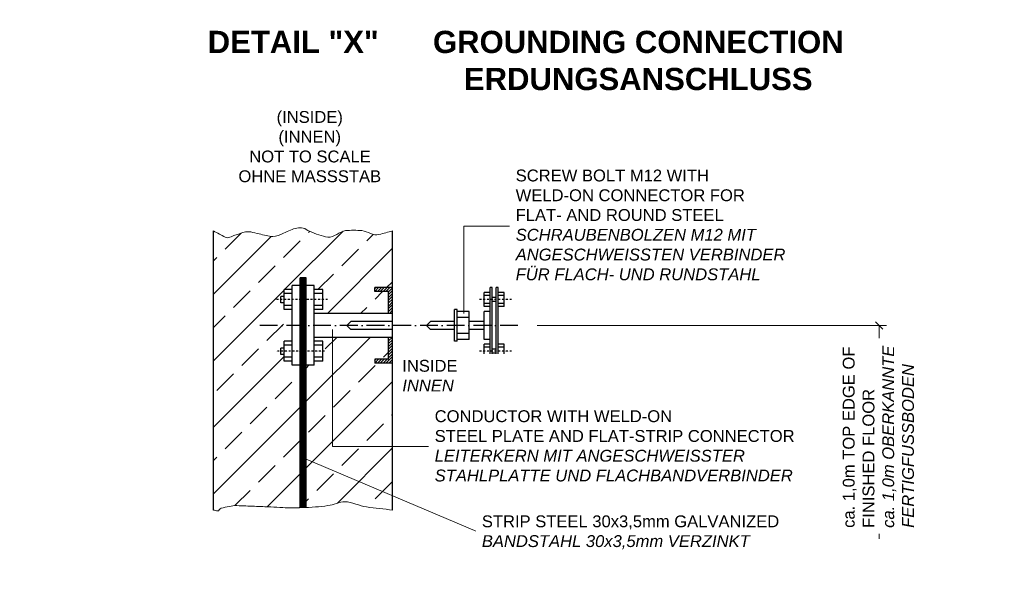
# Model space of a CAD drawing. Header units: millimetres. Extents: x 2605 to 1198744, y 17680 to 73723.
# Tile 612 of 656: x 63358 to 69999, y 46691 to 50487. Entities that reach past the tile are written whole.
import ezdxf

# ---------------------------------------------------------------- set-up
doc = ezdxf.new("R2010")
doc.units = ezdxf.units.MM
doc.linetypes.add('ACAD_ISO10W100', pattern=[18, 12, -3, 0, -3])
doc.linetypes.add('DASHDOT', pattern=[25.4, 12.7, -6.35, 0, -6.35])
doc.layers.add('Bemaßung', color=7, linetype='Continuous', lineweight=9)
doc.layers.add('Beschriftung', color=7, linetype='Continuous', lineweight=9)
doc.styles.add('LBB3.5M1000', font='isocp.shx', dxfattribs={"height": 3.5})

# ---------------------------------------------------------------- blocks, each defined once
blk = doc.blocks.new('_Oblique')
at = {"color": 0, "linetype": 'ByBlock', "lineweight": -2}
blk.add_line((-0.5, -0.5), (0.5, 0.5), dxfattribs=at)

msp = doc.modelspace()

# ---------------------------------------------------------------- hatches: boundary and pattern name
h = msp.add_hatch()
h.set_pattern_fill('ANSI33', color=256, scale=50, style=0)
h.set_pattern_definition([(45, (-4684.57, -59.6), (-224.5064, 224.5064), []), (45, (-4460.06, -59.6), (-224.5064, 224.5064), [158.75, -79.375])])
edge = h.paths.add_edge_path()
edge.add_spline(control_points=[(65872.84038, 49062.40072), (65842.20966, 49054.07847), (65811.57894, 49045.75621), (65780.94822, 49037.43396)], knot_values=[0, 0, 0, 0, 0.0754968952, 0.0754968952, 0.0754968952, 0.0754968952], degree=3, periodic=0)
edge.add_spline(control_points=[(65780.94822, 49037.43396), (65743.05761, 49027.13922), (65704.56412, 49060.25645), (65666.17509, 49063.93392)], knot_values=[0.0754968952, 0.0754968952, 0.0754968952, 0.0754968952, 0.1688875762, 0.1688875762, 0.1688875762, 0.1688875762], degree=3, periodic=0)
edge.add_spline(control_points=[(65666.17509, 49063.93392), (65630.20881, 49067.3793), (65591.13097, 49067.20691), (65555.81637, 49063.93392)], knot_values=[0.1688875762, 0.1688875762, 0.1688875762, 0.1688875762, 0.2563842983, 0.2563842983, 0.2563842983, 0.2563842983], degree=3, periodic=0)
edge.add_spline(control_points=[(65555.81637, 49063.93392), (65515.14222, 49060.1642), (65476.67273, 49014.79994), (65436.62908, 49019.76741)], knot_values=[0.2563842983, 0.2563842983, 0.2563842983, 0.2563842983, 0.3571600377, 0.3571600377, 0.3571600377, 0.3571600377], degree=3, periodic=0)
edge.add_spline(control_points=[(65436.62908, 49019.76741), (65395.72578, 49024.84152), (65353.89685, 49043.08861), (65313.02736, 49059.51708)], knot_values=[0.3571600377, 0.3571600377, 0.3571600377, 0.3571600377, 0.4600992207, 0.4600992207, 0.4600992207, 0.4600992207], degree=3, periodic=0)
edge.add_spline(control_points=[(65313.02736, 49059.51708), (65297.49023, 49065.7626), (65284.2542, 49077.75244), (65268.88393, 49081.60047)], knot_values=[0.4600992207, 0.4600992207, 0.4600992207, 0.4600992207, 0.4992330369, 0.4992330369, 0.4992330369, 0.4992330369], degree=3, periodic=0)
edge.add_spline(control_points=[(65268.88393, 49081.60047), (65242.44232, 49088.22027), (65211.47987, 49078.89453), (65185.01122, 49068.35049)], knot_values=[0.4992330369, 0.4992330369, 0.4992330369, 0.4992330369, 0.566555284, 0.566555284, 0.566555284, 0.566555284], degree=3, periodic=0)
edge.add_spline(control_points=[(65185.01122, 49068.35049), (65168.38319, 49061.72656), (65153.21659, 49052.91537), (65136.45336, 49046.2671)], knot_values=[0.566555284, 0.566555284, 0.566555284, 0.566555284, 0.6088481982, 0.6088481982, 0.6088481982, 0.6088481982], degree=3, periodic=0)
edge.add_spline(control_points=[(65136.45336, 49046.2671), (65113.19848, 49037.04425), (65089.9499, 49022.51647), (65065.82393, 49024.18398)], knot_values=[0.6088481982, 0.6088481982, 0.6088481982, 0.6088481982, 0.6675192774, 0.6675192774, 0.6675192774, 0.6675192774], degree=3, periodic=0)
edge.add_spline(control_points=[(65065.82393, 49024.18398), (65035.05741, 49026.31046), (65003.89269, 49035.14983), (64973.12264, 49041.85053)], knot_values=[0.6675192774, 0.6675192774, 0.6675192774, 0.6675192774, 0.7423392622, 0.7423392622, 0.7423392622, 0.7423392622], degree=3, periodic=0)
edge.add_spline(control_points=[(64973.12264, 49041.85053), (64953.91893, 49046.03246), (64934.93964, 49051.18), (64915.73594, 49055.10051)], knot_values=[0.7423392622, 0.7423392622, 0.7423392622, 0.7423392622, 0.7890347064, 0.7890347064, 0.7890347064, 0.7890347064], degree=3, periodic=0)
edge.add_spline(control_points=[(64915.73594, 49055.10051), (64904.22131, 49057.45127), (64891.92724, 49057.516), (64880.42135, 49055.10051)], knot_values=[0.7890347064, 0.7890347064, 0.7890347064, 0.7890347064, 0.8170334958, 0.8170334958, 0.8170334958, 0.8170334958], degree=3, periodic=0)
edge.add_spline(control_points=[(64880.42135, 49055.10051), (64856.31083, 49050.03886), (64833.5338, 49039.60474), (64809.79165, 49033.01739)], knot_values=[0.8170334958, 0.8170334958, 0.8170334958, 0.8170334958, 0.875704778, 0.875704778, 0.875704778, 0.875704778], degree=3, periodic=0)
edge.add_spline(control_points=[(64809.79165, 49033.01739), (64788.1265, 49027.00631), (64763.35135, 49009.01445), (64743.57663, 49019.76741)], knot_values=[0.875704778, 0.875704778, 0.875704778, 0.875704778, 0.9292433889, 0.9292433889, 0.9292433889, 0.9292433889], degree=3, periodic=0)
edge.add_spline(control_points=[(64743.57663, 49019.76741), (64717.44237, 49033.97851), (64691.30811, 49048.18962), (64665.17385, 49062.40072)], knot_values=[0.9292433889, 0.9292433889, 0.9292433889, 0.9292433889, 1, 1, 1, 1], degree=3, periodic=0)
edge.add_line((64665.17385, 49062.40072), (64665.17385, 47178.79805))
edge.add_spline(control_points=[(64665.17385, 47178.79805), (64673.65068, 47176.97107), (64682.12752, 47175.1441), (64690.60435, 47173.31712)], knot_values=[0.9787536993, 0.9787536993, 0.9787536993, 0.9787536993, 1, 1, 1, 1], degree=3, periodic=0)
edge.add_spline(control_points=[(64690.60435, 47173.31712), (64700.97858, 47171.08121), (64706.75616, 47188.37479), (64717.09036, 47190.98367)], knot_values=[0.9527517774, 0.9527517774, 0.9527517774, 0.9527517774, 0.9787536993, 0.9787536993, 0.9787536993, 0.9787536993], degree=3, periodic=0)
edge.add_spline(control_points=[(64717.09036, 47190.98367), (64751.95405, 47199.78506), (64787.25716, 47209.92174), (64823.03465, 47208.65022)], knot_values=[0.8650310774, 0.8650310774, 0.8650310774, 0.8650310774, 0.9527517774, 0.9527517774, 0.9527517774, 0.9527517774], degree=3, periodic=0)
edge.add_spline(control_points=[(64823.03465, 47208.65022), (64862.76346, 47207.23827), (64902.49731, 47205.81503), (64942.22221, 47204.23365)], knot_values=[0.7676223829, 0.7676223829, 0.7676223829, 0.7676223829, 0.8650310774, 0.8650310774, 0.8650310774, 0.8650310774], degree=3, periodic=0)
edge.add_spline(control_points=[(64942.22221, 47204.23365), (64979.00868, 47202.76924), (65015.79657, 47201.31816), (65052.58092, 47199.81708)], knot_values=[0.6774189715, 0.6774189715, 0.6774189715, 0.6774189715, 0.7676223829, 0.7676223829, 0.7676223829, 0.7676223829], degree=3, periodic=0)
edge.add_spline(control_points=[(65052.58092, 47199.81708), (65079.08524, 47198.7355), (65105.53677, 47196.51083), (65132.03894, 47195.40051)], knot_values=[0.6124245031, 0.6124245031, 0.6124245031, 0.6124245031, 0.6774189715, 0.6774189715, 0.6774189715, 0.6774189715], degree=3, periodic=0)
edge.add_spline(control_points=[(65132.03894, 47195.40051), (65170.94882, 47193.77036), (65209.93543, 47194.28243), (65248.87934, 47195.14492)], knot_values=[0.5170011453, 0.5170011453, 0.5170011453, 0.5170011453, 0.6124245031, 0.6124245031, 0.6124245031, 0.6124245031], degree=3, periodic=0)
edge.add_line((65248.87934, 47195.14492), (65248.87934, 48156.23503))
edge.add_line((65248.87934, 48156.23503), (65195.20527, 48156.23503))
edge.add_line((65195.20527, 48156.23503), (65195.20527, 48183.07206))
edge.add_line((65195.20527, 48183.07206), (65141.5312, 48183.07206))
edge.add_line((65141.5312, 48183.07206), (65141.5312, 48228.69502))
edge.add_line((65141.5312, 48228.69502), (65120.06157, 48228.69502))
edge.add_line((65120.06157, 48228.69502), (65120.06157, 48271.63427))
edge.add_line((65120.06157, 48271.63427), (65141.5312, 48271.63427))
edge.add_line((65141.5312, 48271.63427), (65141.5312, 48317.25723))
edge.add_line((65141.5312, 48317.25723), (65195.20527, 48317.25723))
edge.add_line((65195.20527, 48317.25723), (65195.20527, 48531.9535))
edge.add_line((65195.20527, 48531.9535), (65141.5312, 48531.9535))
edge.add_line((65141.5312, 48531.9535), (65141.5312, 48577.57646))
edge.add_line((65141.5312, 48577.57646), (65120.06157, 48577.57646))
edge.add_line((65120.06157, 48577.57646), (65120.06157, 48620.51572))
edge.add_line((65120.06157, 48620.51572), (65141.5312, 48620.51572))
edge.add_line((65141.5312, 48620.51572), (65141.5312, 48666.13867))
edge.add_line((65141.5312, 48666.13867), (65195.20527, 48666.13867))
edge.add_line((65195.20527, 48666.13867), (65195.20527, 48692.97571))
edge.add_line((65195.20527, 48692.97571), (65248.87934, 48692.97571))
edge.add_line((65248.87934, 48692.97571), (65248.87934, 48746.64977))
edge.add_line((65248.87934, 48746.64977), (65289.13489, 48746.64977))
edge.add_line((65289.13489, 48746.64977), (65289.13489, 48692.97571))
edge.add_line((65289.13489, 48692.97571), (65342.80895, 48692.97571))
edge.add_line((65342.80895, 48692.97571), (65342.80895, 48666.13867))
edge.add_line((65342.80895, 48666.13867), (65401.85043, 48666.13867))
edge.add_line((65401.85043, 48666.13867), (65401.85043, 48531.9535))
edge.add_line((65401.85043, 48531.9535), (65342.80895, 48531.9535))
edge.add_line((65342.80895, 48531.9535), (65342.80895, 48505.11647))
edge.add_line((65342.80895, 48505.11647), (65846.00334, 48505.11647))
edge.add_line((65846.00334, 48505.11647), (65846.00334, 48652.72016))
edge.add_line((65846.00334, 48652.72016), (65752.07372, 48652.72016))
edge.add_line((65752.07372, 48652.72016), (65752.07372, 48679.55719))
edge.add_line((65752.07372, 48679.55719), (65872.84038, 48679.55719))
edge.add_line((65872.84038, 48679.55719), (65872.84038, 49062.40072))
h.paths.add_polyline_path([(65872.84038, 48169.65354), (65752.07372, 48169.65354), (65752.07372, 48196.49058), (65846.00334, 48196.49058), (65846.00334, 48344.09427), (65467.09582, 48344.09427), (65467.09582, 47823.67495), (65872.84038, 47823.67495)], flags=16)
h.paths.add_polyline_path([(65872.84038, 47823.67495), (65467.09582, 47823.67495), (65467.09582, 48344.09427), (65342.80895, 48344.09427), (65342.80895, 48317.25723), (65401.85043, 48317.25723), (65401.85043, 48183.07206), (65342.80895, 48183.07206), (65342.80895, 48156.23503), (65289.13489, 48156.23503), (65289.13489, 47526.03378), (65872.84038, 47386.07119)], flags=17)
edge = h.paths.add_edge_path(flags=17)
edge.add_line((65872.84038, 47386.07119), (65289.13489, 47526.03378))
edge.add_line((65289.13489, 47526.03378), (65289.13489, 47196.35279))
edge.add_spline(control_points=[(65289.13489, 47196.35279), (65310.34873, 47197.22819), (65331.54984, 47198.46238), (65352.75637, 47199.81708)], knot_values=[0.4320761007, 0.4320761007, 0.4320761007, 0.4320761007, 0.4841060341, 0.4841060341, 0.4841060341, 0.4841060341], degree=3, periodic=0)
edge.add_spline(control_points=[(65352.75637, 47199.81708), (65380.83017, 47201.61047), (65409.02922, 47205.33282), (65436.62908, 47208.65022)], knot_values=[0.3631974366, 0.3631974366, 0.3631974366, 0.3631974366, 0.4320761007, 0.4320761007, 0.4320761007, 0.4320761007], degree=3, periodic=0)
edge.add_spline(control_points=[(65436.62908, 47208.65022), (65475.17766, 47213.28362), (65513.19308, 47235.48538), (65551.40195, 47235.15018)], knot_values=[0.2669949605, 0.2669949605, 0.2669949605, 0.2669949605, 0.3631974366, 0.3631974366, 0.3631974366, 0.3631974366], degree=3, periodic=0)
edge.add_spline(control_points=[(65551.40195, 47235.15018), (65600.02483, 47234.72362), (65647.46322, 47205.75002), (65697.07552, 47199.81708)], knot_values=[0.1445720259, 0.1445720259, 0.1445720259, 0.1445720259, 0.2669949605, 0.2669949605, 0.2669949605, 0.2669949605], degree=3, periodic=0)
edge.add_spline(control_points=[(65697.07552, 47199.81708), (65755.6638, 47192.81074), (65814.25209, 47185.80439), (65872.84038, 47178.79805)], knot_values=[0, 0, 0, 0, 0.1445720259, 0.1445720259, 0.1445720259, 0.1445720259], degree=3, periodic=0)
edge.add_line((65872.84038, 47178.79805), (65872.84038, 47386.07119))

# ---------------------------------------------------------------- linework, layer by layer
at = {"color": 7, "linetype": 'Continuous'}
for p, q in [((64665.17385, 47178.79805), (64665.17385, 49062.40072)), ((65872.84038, 47178.79805), (65872.84038, 49062.40072)), ((65248.87934, 47195.14492), (65248.87934, 48746.64977)), ((65289.13489, 48746.64977), (65248.87934, 48746.64977)), ((65252.90489, 47195.23525), (65252.90489, 48746.64977)), ((65256.93045, 47195.32765), (65256.93045, 48746.64977)), ((65262.29785, 47195.45484), (65262.29785, 48746.64977)), ((65267.66526, 47195.59864), (65267.66526, 48746.64977)), ((65273.03267, 47195.76119), (65273.03267, 48746.64977)), ((65278.40007, 47195.94163), (65278.40007, 48746.64977)), ((65283.76748, 47196.13912), (65283.76748, 48746.64977)), ((65289.13489, 47196.35279), (65289.13489, 48746.64977)), ((65195.20527, 48156.23503), (65195.20527, 48692.97571)), ((65248.87934, 48692.97571), (65195.20527, 48692.97571)), ((65342.80895, 48692.97571), (65289.13489, 48692.97571)), ((65342.80895, 48156.23503), (65342.80895, 48692.97571)), ((65120.06157, 48577.57646), (65120.06157, 48620.51572)), ((65141.5312, 48620.51572), (65120.06157, 48620.51572)), ((65195.20527, 48666.13867), (65141.5312, 48666.13867)), ((65141.5312, 48531.9535), (65141.5312, 48666.13867)), ((65195.20527, 48639.30164), (65141.5312, 48639.30164)), ((65401.85043, 48666.13867), (65342.80895, 48666.13867)), ((65401.85043, 48639.30164), (65342.80895, 48639.30164)), ((65401.85043, 48531.9535), (65401.85043, 48666.13867)), ((65752.07372, 48671.69662), (65759.93429, 48679.55719)), ((65752.07372, 48652.72016), (65778.91076, 48679.55719)), ((65752.07372, 48652.72016), (65752.07372, 48679.55719)), ((65872.84038, 48679.55719), (65752.07372, 48679.55719)), ((65846.00334, 48652.72016), (65752.07372, 48652.72016)), ((65771.05073, 48652.72016), (65797.88776, 48679.55719)), ((65790.02719, 48652.72016), (65816.86423, 48679.55719)), ((65809.0042, 48652.72016), (65835.84123, 48679.55719)), ((65827.98066, 48652.72016), (65854.8177, 48679.55719)), ((65846.00334, 48651.76637), (65872.84038, 48678.6034)), ((65846.00334, 48632.78936), (65872.84038, 48659.6264)), ((65846.00334, 48505.11647), (65846.00334, 48652.72016)), ((65846.00334, 48613.8129), (65872.84038, 48640.64993)), ((65846.00334, 48594.83643), (65872.84038, 48621.67346)), ((66531.31196, 48646.0109), (66491.05641, 48646.0109)), ((66491.05641, 48552.08128), (66491.05641, 48646.0109)), ((66531.31196, 48625.88312), (66491.05641, 48625.88312)), ((66544.73048, 48679.55719), (66531.31196, 48679.55719)), ((66531.31196, 48169.65354), (66531.31196, 48679.55719)), ((66544.73048, 48169.65354), (66544.73048, 48679.55719)), ((66584.98603, 48679.55719), (66571.56751, 48679.55719)), ((66571.56751, 48169.65354), (66571.56751, 48679.55719)), ((66584.98603, 48169.65354), (66584.98603, 48679.55719)), ((66625.24158, 48646.0109), (66584.98603, 48646.0109)), ((66625.24158, 48625.88312), (66584.98603, 48625.88312)), ((66625.24158, 48552.08128), (66625.24158, 48646.0109)), ((65141.5312, 48577.57646), (65120.06157, 48577.57646)), ((65195.20527, 48558.79054), (65141.5312, 48558.79054)), ((65401.85043, 48558.79054), (65342.80895, 48558.79054)), ((65846.00334, 48575.85943), (65872.84038, 48602.69646)), ((65846.00334, 48537.90649), (65872.84038, 48564.74353)), ((65846.95713, 48557.83675), (65872.84038, 48583.71999)), ((66531.31196, 48572.20905), (66491.05641, 48572.20905)), ((66531.31196, 48552.08128), (66491.05641, 48552.08128)), ((66571.56751, 48612.46461), (66544.73048, 48612.46461)), ((66571.56751, 48585.62757), (66544.73048, 48585.62757)), ((66625.24158, 48572.20905), (66584.98603, 48572.20905)), ((66625.24158, 48552.08128), (66584.98603, 48552.08128)), ((65195.20527, 48531.9535), (65141.5312, 48531.9535)), ((65401.85043, 48531.9535), (65342.80895, 48531.9535)), ((65872.84038, 48505.11647), (65342.80895, 48505.11647)), ((65846.00334, 48518.92949), (65872.84038, 48545.76652)), ((65851.16679, 48505.11647), (65872.84038, 48526.79006)), ((66308.56458, 48531.9535), (66289.77866, 48531.9535)), ((66289.77866, 48317.25723), (66289.77866, 48531.9535)), ((66308.56458, 48317.25723), (66308.56458, 48531.9535)), ((66389.07568, 48518.53499), (66308.56458, 48518.53499)), ((66389.07568, 48330.67575), (66389.07568, 48518.53499)), ((66531.31196, 48518.53499), (66491.05641, 48518.53499)), ((66491.05641, 48330.67575), (66491.05641, 48518.53499)), ((65564.21448, 48424.60537), (65591.05152, 48451.4424)), ((65564.21448, 48424.60537), (65591.05152, 48397.76833)), ((65872.84038, 48451.4424), (65591.05152, 48451.4424)), ((66101.91942, 48424.60537), (66128.75645, 48451.4424)), ((66101.91942, 48424.60537), (66128.75645, 48397.76833)), ((66289.77866, 48451.4424), (66128.75645, 48451.4424)), ((66389.07568, 48478.27944), (66308.56458, 48478.27944)), ((66491.05641, 48451.4424), (66389.07568, 48451.4424)), ((65872.84038, 48397.76833), (65591.05152, 48397.76833)), ((66289.77866, 48397.76833), (66128.75645, 48397.76833)), ((66389.07568, 48370.9313), (66308.56458, 48370.9313)), ((66491.05641, 48397.76833), (66389.07568, 48397.76833)), ((65195.20527, 48317.25723), (65141.5312, 48317.25723)), ((65141.5312, 48183.07206), (65141.5312, 48317.25723)), ((65195.20527, 48290.4202), (65141.5312, 48290.4202)), ((65872.84038, 48344.09427), (65342.80895, 48344.09427)), ((65401.85043, 48317.25723), (65342.80895, 48317.25723)), ((65401.85043, 48290.4202), (65342.80895, 48290.4202)), ((65401.85043, 48183.07206), (65401.85043, 48317.25723)), ((65846.00334, 48339.48957), (65850.60804, 48344.09427)), ((65846.00334, 48320.51256), (65869.58504, 48344.09427)), ((65846.00334, 48196.49058), (65846.00334, 48344.09427)), ((65846.00334, 48301.5361), (65872.84038, 48328.37313)), ((65846.00334, 48282.5599), (65872.84038, 48309.39666)), ((65846.00334, 48263.58343), (65872.84038, 48290.4202)), ((66308.56458, 48317.25723), (66289.77866, 48317.25723)), ((66389.07568, 48330.67575), (66308.56458, 48330.67575)), ((66531.31196, 48330.67575), (66491.05641, 48330.67575)), ((66531.31196, 48297.12946), (66491.05641, 48297.12946)), ((66491.05641, 48203.19984), (66491.05641, 48297.12946)), ((66625.24158, 48297.12946), (66584.98603, 48297.12946)), ((66625.24158, 48203.19984), (66625.24158, 48297.12946)), ((65120.06157, 48228.69502), (65120.06157, 48271.63427)), ((65141.5312, 48271.63427), (65120.06157, 48271.63427)), ((65141.5312, 48228.69502), (65120.06157, 48228.69502)), ((65846.00334, 48244.60616), (65872.84038, 48271.44319)), ((65846.00334, 48225.62969), (65872.84038, 48252.46673)), ((65846.00334, 48206.65296), (65872.84038, 48233.48972)), ((66531.31196, 48277.00168), (66491.05641, 48277.00168)), ((66531.31196, 48223.32761), (66491.05641, 48223.32761)), ((66571.56751, 48263.58316), (66544.73048, 48263.58316)), ((66571.56751, 48236.74613), (66544.73048, 48236.74613)), ((66625.24158, 48277.00168), (66584.98603, 48277.00168)), ((66625.24158, 48223.32761), (66584.98603, 48223.32761)), ((65195.20527, 48209.9091), (65141.5312, 48209.9091)), ((65195.20527, 48183.07206), (65141.5312, 48183.07206)), ((65248.87934, 48156.23503), (65195.20527, 48156.23503)), ((65342.80895, 48156.23503), (65289.13489, 48156.23503)), ((65401.85043, 48209.9091), (65342.80895, 48209.9091)), ((65401.85043, 48183.07206), (65342.80895, 48183.07206)), ((65752.07372, 48188.63001), (65759.93429, 48196.49058)), ((65752.07372, 48169.65354), (65778.91049, 48196.49058)), ((65752.07372, 48196.49058), (65752.07372, 48169.65354)), ((65846.00334, 48196.49058), (65752.07372, 48196.49058)), ((65872.84038, 48169.65354), (65752.07372, 48169.65354)), ((65771.05073, 48169.65354), (65797.88776, 48196.49058)), ((65790.02719, 48169.65354), (65816.86396, 48196.49058)), ((65809.0042, 48169.65354), (65835.84123, 48196.49058)), ((65827.98066, 48169.65354), (65872.84038, 48214.51326)), ((65846.95713, 48169.65354), (65872.84038, 48195.53679)), ((65865.93413, 48169.65354), (65872.84038, 48176.55979)), ((66531.31196, 48203.19984), (66491.05641, 48203.19984)), ((66544.73048, 48169.65354), (66531.31196, 48169.65354)), ((66584.98603, 48169.65354), (66571.56751, 48169.65354)), ((66625.24158, 48203.19984), (66584.98603, 48203.19984))]:
    msp.add_line(p, q, dxfattribs=at)
at = {"color": 7, "linetype": 'DASHDOT'}
for p, q in [((65434.87984, 48599.04609), (65078.24411, 48599.04609)), ((66675.84818, 48599.04609), (66453.31683, 48599.04609)), ((65414.12327, 48250.16465), (65083.90511, 48250.16465)), ((66675.84818, 48250.16465), (66453.31683, 48250.16465))]:
    msp.add_line(p, q, dxfattribs=at)
at = {"linetype": 'ACAD_ISO10W100', "ltscale": 10}
msp.add_line((66718.01211, 48424.60537), (64962.1946, 48424.60537), dxfattribs=at)
at = {"color": 7, "linetype": 'Continuous', "lineweight": 5}
for points, knots in [([(65872.84038, 49062.40072), (65842.20966, 49054.07847), (65811.57894, 49045.75621), (65780.94822, 49037.43396), (65743.05761, 49027.13922), (65704.56412, 49060.25645), (65666.17509, 49063.93392), (65630.20881, 49067.3793), (65591.13097, 49067.20691), (65555.81637, 49063.93392), (65515.14222, 49060.1642), (65476.67273, 49014.79994), (65436.62908, 49019.76741), (65395.72578, 49024.84152), (65353.89685, 49043.08861), (65313.02736, 49059.51708), (65297.49023, 49065.7626), (65284.2542, 49077.75244), (65268.88393, 49081.60047), (65242.44232, 49088.22027), (65211.47987, 49078.89453), (65185.01122, 49068.35049), (65168.38319, 49061.72656), (65153.21659, 49052.91537), (65136.45336, 49046.2671), (65113.19848, 49037.04425), (65089.9499, 49022.51647), (65065.82393, 49024.18398), (65035.05741, 49026.31046), (65003.89269, 49035.14983), (64973.12264, 49041.85053), (64953.91893, 49046.03246), (64934.93964, 49051.18), (64915.73594, 49055.10051), (64904.22131, 49057.45127), (64891.92724, 49057.516), (64880.42135, 49055.10051), (64856.31083, 49050.03886), (64833.5338, 49039.60474), (64809.79165, 49033.01739), (64788.1265, 49027.00631), (64763.35135, 49009.01445), (64743.57663, 49019.76741), (64717.44237, 49033.97851), (64691.30811, 49048.18962), (64665.17385, 49062.40072)], [0, 0, 0, 0, 0.0754968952, 0.0754968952, 0.0754968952, 0.1688875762, 0.1688875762, 0.1688875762, 0.2563842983, 0.2563842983, 0.2563842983, 0.3571600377, 0.3571600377, 0.3571600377, 0.4600992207, 0.4600992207, 0.4600992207, 0.4992330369, 0.4992330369, 0.4992330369, 0.566555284, 0.566555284, 0.566555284, 0.6088481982, 0.6088481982, 0.6088481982, 0.6675192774, 0.6675192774, 0.6675192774, 0.7423392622, 0.7423392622, 0.7423392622, 0.7890347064, 0.7890347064, 0.7890347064, 0.8170334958, 0.8170334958, 0.8170334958, 0.875704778, 0.875704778, 0.875704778, 0.9292433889, 0.9292433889, 0.9292433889, 1, 1, 1, 1]), ([(65872.84038, 47178.79805), (65814.25209, 47185.80439), (65755.6638, 47192.81074), (65697.07552, 47199.81708), (65647.46322, 47205.75002), (65600.02483, 47234.72362), (65551.40195, 47235.15018), (65513.19308, 47235.48538), (65475.17766, 47213.28362), (65436.62908, 47208.65022), (65409.02922, 47205.33282), (65380.83017, 47201.61047), (65352.75637, 47199.81708), (65321.86314, 47197.84358), (65290.98142, 47196.12582), (65260.05508, 47195.40051), (65217.39565, 47194.40002), (65174.67123, 47193.61441), (65132.03894, 47195.40051), (65105.53677, 47196.51083), (65079.08524, 47198.7355), (65052.58092, 47199.81708), (65015.79657, 47201.31816), (64979.00868, 47202.76924), (64942.22221, 47204.23365), (64902.49731, 47205.81503), (64862.76346, 47207.23827), (64823.03465, 47208.65022), (64787.25716, 47209.92174), (64751.95405, 47199.78506), (64717.09036, 47190.98367), (64706.75616, 47188.37479), (64700.97858, 47171.08121), (64690.60435, 47173.31712), (64682.12752, 47175.1441), (64673.65068, 47176.97107), (64665.17385, 47178.79805)], [0, 0, 0, 0, 0.1445720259, 0.1445720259, 0.1445720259, 0.2669949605, 0.2669949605, 0.2669949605, 0.3631974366, 0.3631974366, 0.3631974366, 0.4320761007, 0.4320761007, 0.4320761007, 0.5078722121, 0.5078722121, 0.5078722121, 0.6124245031, 0.6124245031, 0.6124245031, 0.6774189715, 0.6774189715, 0.6774189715, 0.7676223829, 0.7676223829, 0.7676223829, 0.8650310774, 0.8650310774, 0.8650310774, 0.9527517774, 0.9527517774, 0.9527517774, 0.9787536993, 0.9787536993, 0.9787536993, 1, 1, 1, 1])]:
    msp.add_open_spline(points, degree=3, knots=knots, dxfattribs=at)
at = {"layer": 'Bemaßung'}
for p, q in [((66848.00897, 48424.60537), (69205.06986, 48424.60537)), ((69155.06986, 48424.60537), (69155.06986, 46984.62057))]:
    msp.add_line(p, q, dxfattribs=at)
at = {"layer": 'Beschriftung', "color": 7, "linetype": 'Continuous'}
for p, q in [((68540.19875, 49094.67216), (66352.71794, 49094.67216)), ((66352.71794, 49094.67216), (66352.71794, 48504.25742)), ((65467.09582, 47608.15657), (65467.09582, 48396.90928)), ((68595.38015, 47608.15657), (65467.09582, 47608.15657)), ((65273.97143, 47529.66972), (66441.3824, 47034.22615)), ((68488.60154, 47034.22615), (66441.3824, 47034.22615))]:
    msp.add_line(p, q, dxfattribs=at)

# ---------------------------------------------------------------- block references
at = {"layer": 'Bemaßung', "xscale": 50, "yscale": 50, "zscale": 50, "rotation": 90}
msp.add_blockref('_Oblique', (69155.06986, 48424.60537), dxfattribs=at)

# ---------------------------------------------------------------- texts
at = {"layer": 'Beschriftung', "insert": (66046.37884, 50412.25145), "char_height": 150, "width": 2941.2407164, "attachment_point": 1, "style": 'LBB3.5M1000', "bg_fill": 2}
msp.add_mtext('\\pi98.673;{\\fArial|b1|i0|c0|p34;GROUNDING CONNECTION\\P\\pi307.46;ERDUNGSANSCHLUSS}', dxfattribs=at)

# ---------------------------------------------------------------- next in the draw order: texts
at = {"layer": 'Beschriftung', "char_height": 80, "attachment_point": 1, "style": 'LBB3.5M1000', "bg_fill": 2}
for s, insert, width in [('\\pi1252.5;{\\fArial|b0|i0|c0|p34;(INSIDE)\\P\\pi1264.9;(INNEN)\\P\\pi1068;NOT TO SCALE\\P\\pi995.01;OHNE MASSSTAB}', (63838.00175, 49871.04459), 2941.2407164), ('{\\fArial|b0|i0|c0|p34;INSIDE\\P\\fArial|b0|i1|c0|p34;INNEN}', (65938.25101, 48192.27091), 2577.1773754), ('{\\fArial|b0|i0|c0|p34;CONDUCTOR WITH WELD-ON\\PSTEEL PLATE AND FLAT-STRIP CONNECTOR\\P\\fArial|b0|i1|c0|p34;LEITERKERN MIT ANGESCHWEISSTER\\PSTAHLPLATTE UND FLACHBANDVERBINDER}', (66156.7203, 47852.18656), 2577.1773754), ('{\\fArial|b0|i0|c0|p34;STRIP STEEL 30x3,5mm GALVANIZED\\P\\fArial|b0|i1|c0|p34;BANDSTAHL 30x3,5mm VERZINKT}', (66474.79151, 47142.83444), 2577.1773754)]:
    msp.add_mtext(s, dxfattribs=dict(at, insert=insert, width=width))

# ---------------------------------------------------------------- next in the draw order: texts
at = {"layer": 'Beschriftung', "attachment_point": 1, "style": 'LBB3.5M1000', "bg_fill": 2}
for s, insert, char_height, width in [('\\pi115.3;{\\fArial|b1|i0|c0|p34;DETAIL "X"}', (64510.58227, 50412.25145), 150, 1358.368794), ('{\\fArial|b0|i0|c0|p34;SCREW BOLT M12 WITH\\PWELD-ON CONNECTOR FOR\\PFLAT- AND ROUND STEEL\\P\\fArial|b0|i1|c0|p34;SCHRAUBENBOLZEN M12 MIT\\PANGESCHWEISSTEN VERBINDER\\PFÜR FLACH- UND RUNDSTAHL}', (66703.07544, 49476.20338), 80, 1872.2729746)]:
    msp.add_mtext(s, dxfattribs=dict(at, insert=insert, char_height=char_height, width=width))
at = {"layer": 'Beschriftung', "insert": (68909.18367, 47058.72166), "char_height": 80, "width": 1237.7860047, "attachment_point": 1, "rotation": 90, "style": 'LBB3.5M1000', "bg_fill": 2}
msp.add_mtext('{\\fArial|b0|i0|c0|p34;ca. 1,0m TOP EDGE OF FINISHED FLOOR\\P\\fArial|b0|i1|c0|p34;ca. 1,0m OBERKANNTE FERTIGFUSSBODEN}', dxfattribs=at)

# ---------------------------------------------------------------- next in the draw order: texts
at = {"layer": 'Beschriftung', "insert": (6985.51128, 49177.65283), "char_height": 500, "width": 7399.7669481, "attachment_point": 1, "style": 'LBB3.5M1000'}
msp.add_mtext('\\pi2004.5;{\\fArial|b0|i0|c0|p34;TOP VIEW\\P\\pi1431.8;\\fArial|b0|i1|c0|p34;DRAUFSICHT\\P\\pi64.583;\\fArial|b0|i0|c0|p34;\\H0.6x;(SECTION THROUGH PUMP HOUSE)\\P\\pi330.31;\\fArial|b0|i1|c0|p34;(SCHNITT DURCH PUMPENHAUS)}', dxfattribs=at)

doc.saveas('drawing.dxf')
